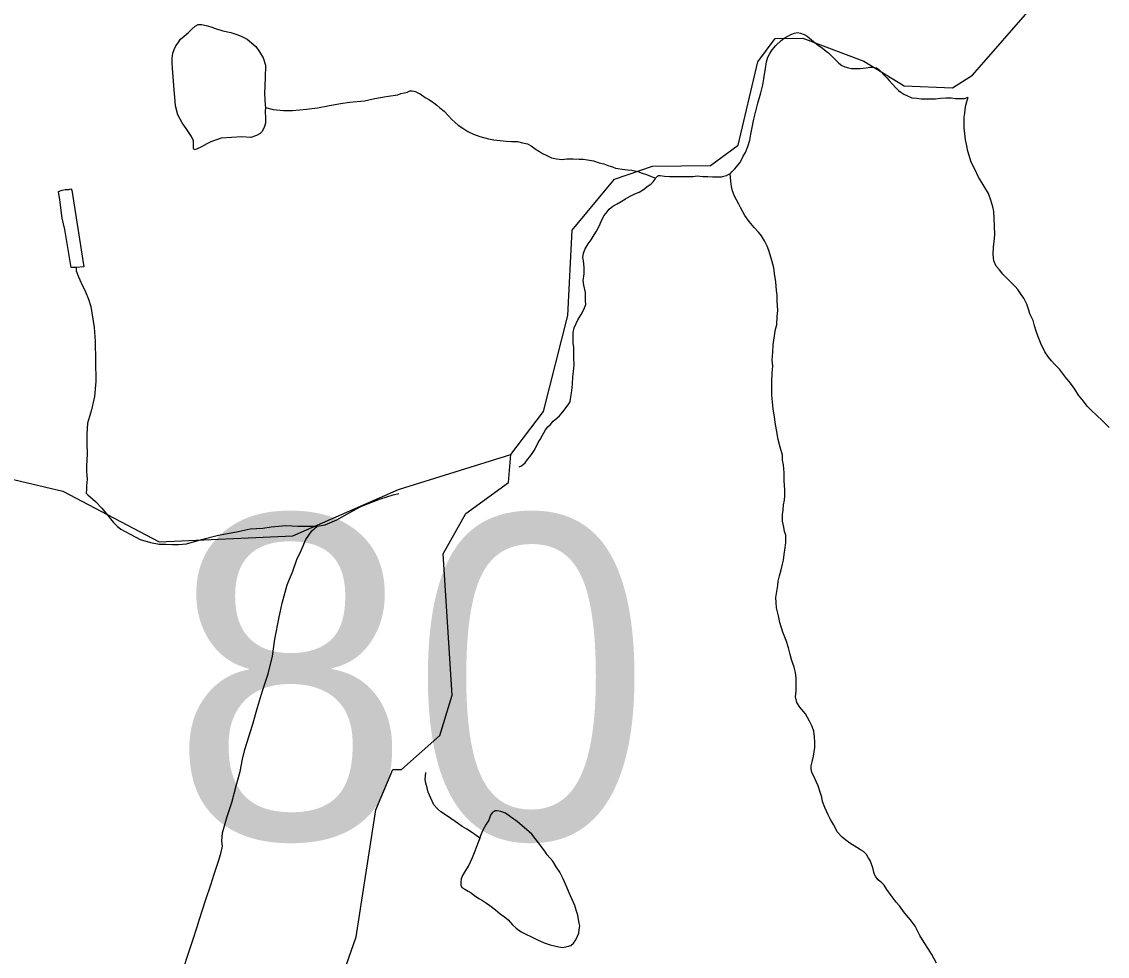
# Model space of a CAD drawing. Extents: x 2126262 to 2293712, y 749403 to 919119.
# Drawn here: x 2220963 to 2224544, y 781801 to 784883 of the extents above; entities that cross this region are included whole.
import ezdxf

# ---------------------------------------------------------------- set-up
doc = ezdxf.new("R2010")
doc.units = 0
for name, color, linetype in [('Exist Hydrographic Creek Single Shore', 7, 'Continuous'), ('Exist Hydrographic Misc Water Feature', 7, 'Continuous'), ('Exist Hydrographic Stream', 7, 'Continuous'), ('Exist Road Secondary Structure Standard Bridge Number Label', 7, 'Continuous')]:
    doc.layers.add(name, color=color, linetype=linetype)

msp = doc.modelspace()

# ---------------------------------------------------------------- linework, layer by layer
at = {"layer": 'Exist Hydrographic Creek Single Shore'}
msp.add_line((2222208.9, 783341.3), (2222577.1, 783455.3), dxfattribs=at)
for points in [[(2222577.1, 783455.3), (2222684, 783597.4), (2222764.2, 783913.9), (2222779.1, 784195.7), (2222919, 784363.5), (2223044.1, 784406.8), (2223235.2, 784409.4), (2223326, 784476.4), (2223391, 784750.6), (2223448, 784828.1), (2223540.1, 784829.5), (2223741, 784753.3), (2223874.1, 784671.8), (2224033, 784665.2), (2224099.1, 784706.5), (2224305.1, 784941.7)], [(2220063, 782660.7), (2220385.1, 782969), (2220535, 783054.5), (2220583, 783338.9), (2220641, 783380.3), (2220899, 783381.6), (2221099.1, 783334.9), (2221417, 783167.6), (2221858, 783188), (2222206.2, 783340.1)]]:
    msp.add_lwpolyline(points, dxfattribs=at)
at = {"layer": 'Exist Hydrographic Misc Water Feature'}
for points in [[(2221767, 784600.2), (2221766.8, 784588), (2221767, 784564.1), (2221767.2, 784548.2), (2221763.3, 784534.2), (2221755.3, 784520), (2221749.4, 784514), (2221737.7, 784508), (2221719.6, 784501.8), (2221689.3, 784503.6), (2221655.5, 784501.4), (2221621.4, 784499.2), (2221587.6, 784486.9), (2221573.8, 784480.9), (2221556, 784470.6), (2221539.6, 784462.5), (2221531.8, 784460.4), (2221529.8, 784466.4), (2221530, 784480.6), (2221529.6, 784490.4), (2221523.8, 784504.6), (2221505.6, 784530.5), (2221493.1, 784550.2), (2221478.7, 784576.3), (2221470.5, 784606), (2221468.9, 784634.2), (2221466.4, 784658.1), (2221460.2, 784730.1), (2221459.8, 784748), (2221459.8, 784761.7), (2221461.7, 784779.7), (2221465.8, 784792.1), (2221471.5, 784803.8), (2221479.7, 784813.9), (2221487.1, 784826.2), (2221499, 784836.1), (2221513.4, 784848.2), (2221524.8, 784858.2), (2221535.1, 784868.4), (2221544.9, 784874.6), (2221556.8, 784874.5), (2221571.2, 784870.7), (2221587, 784866.7), (2221603, 784861), (2221626.7, 784853), (2221653, 784847.4), (2221673.3, 784841.5), (2221687.2, 784835.3), (2221707.3, 784825.8), (2221735.6, 784801.7), (2221747.5, 784784), (2221759.8, 784763.9), (2221767.8, 784740), (2221766, 784698.1), (2221764.5, 784646), (2221766.6, 784608.3), (2221767, 784600.2)], [(2223299.6, 784381.7), (2223305.7, 784387.7), (2223315.4, 784398), (2223325.4, 784409.9), (2223331.6, 784417.9), (2223337.5, 784428), (2223343.2, 784440.1), (2223351.2, 784452.2), (2223358.8, 784472.2), (2223364.8, 784492.4), (2223368.5, 784512.1), (2223372.6, 784534.2), (2223378.5, 784562.1), (2223386.1, 784592.2), (2223391.8, 784614.5), (2223401.3, 784648.7), (2223407.4, 784674.6), (2223411.1, 784694.7), (2223413, 784710.7), (2223416.9, 784728.7), (2223420.3, 784750.5), (2223424.4, 784766.6), (2223430.6, 784778.6), (2223438.2, 784790.8), (2223450.3, 784804.8), (2223468.3, 784821.2), (2223478.2, 784829), (2223492.1, 784837.1), (2223499.7, 784841.2), (2223511.8, 784845.4), (2223521.8, 784847.2), (2223531.9, 784845.7), (2223544, 784841.4), (2223554, 784835.8), (2223568.2, 784823.9), (2223580.1, 784814), (2223589.9, 784806), (2223604.5, 784796.1), (2223616.4, 784786.3), (2223624.2, 784780.2), (2223638.5, 784766.3), (2223648.4, 784756.7), (2223658.6, 784746.6), (2223668.7, 784738.6), (2223678.7, 784734.6), (2223690.8, 784730.8), (2223700.6, 784728.9), (2223710.5, 784729), (2223728.7, 784729.1), (2223748.6, 784731.3), (2223760.9, 784733.2), (2223772.8, 784733.4), (2223782.7, 784731.5), (2223790.7, 784725.5), (2223798.7, 784717.8), (2223806.9, 784708), (2223817.1, 784697.9), (2223825.1, 784689.8), (2223835, 784678.2), (2223847.1, 784664.2), (2223855.3, 784656.1), (2223863, 784650.4), (2223873.1, 784644.4), (2223885.4, 784638.5), (2223899.8, 784632.7), (2223915.5, 784630.7), (2223929.7, 784628.6), (2223943.2, 784629), (2223959.4, 784629), (2223977.3, 784629.1), (2223993.5, 784631.5), (2224011.3, 784631.7), (2224029.1, 784631.8), (2224043.3, 784629.7), (2224057.4, 784630), (2224073, 784630.1), (2224085.3, 784634.3)], [(2222196.2, 784640.5), (2222204.2, 784642.5), (2222214.2, 784646.7), (2222225.9, 784648.9), (2222236.2, 784651), (2222243.5, 784655.2), (2222251.7, 784655.2), (2222262, 784653.2), (2222269.8, 784649.2), (2222278, 784645.1), (2222294, 784633.4), (2222307.9, 784625.6), (2222322.5, 784615.7), (2222332.1, 784607.7), (2222342.4, 784599.7), (2222356.5, 784587.8), (2222370.5, 784572.3), (2222380.7, 784562.3), (2222392.8, 784550.3), (2222402.5, 784542.3), (2222418.7, 784532.6), (2222435.1, 784520.8), (2222453.1, 784512.8), (2222474.8, 784505), (2222502.9, 784497.2), (2222521, 784493.2), (2222541.1, 784491.4), (2222561.2, 784489.6), (2222579, 784487.7), (2222599.1, 784487.9), (2222615.1, 784484.3), (2222631.3, 784480.2), (2222643.2, 784474.4), (2222657.1, 784464.5), (2222671.3, 784454.7), (2222681.3, 784448.7), (2222693.6, 784442.8), (2222711.3, 784434.8), (2222727.3, 784431.2), (2222745.7, 784429.3), (2222761.3, 784431.4), (2222781.8, 784431.5), (2222801.5, 784429.8), (2222815.4, 784429.7), (2222829.6, 784428), (2222849.5, 784424.2), (2222867.5, 784418.2), (2222883.5, 784414.5), (2222899.9, 784408.4), (2222912, 784404.5), (2222921.9, 784400.6), (2222929.7, 784398.7), (2222943.8, 784396.9), (2222961.8, 784395), (2222976, 784393.3), (2222995.7, 784389.1), (2223010, 784383.3), (2223023.8, 784379.6), (2223037.7, 784373.8), (2223053.7, 784367.7)], [(2221767, 784600.2), (2221792.8, 784594.2), (2221826.7, 784590.4), (2221856.8, 784590.7), (2221902.5, 784595.1), (2221939, 784599.3), (2221972.7, 784605.6), (2222014.5, 784613.9), (2222044.4, 784617.9), (2222094.5, 784622.5), (2222122.8, 784628.4), (2222152.3, 784634.5), (2222180, 784638.4), (2222196.2, 784640.5)], [(2222604, 783414.6), (2222611.8, 783418.7), (2222623.7, 783428.6), (2222631.9, 783438.8), (2222639.5, 783448.5), (2222647.5, 783458.7), (2222653.4, 783468.8), (2222661.2, 783483), (2222667.2, 783495.1), (2222673.1, 783505.1), (2222680.9, 783519), (2222685.2, 783526.9), (2222690.8, 783537), (2222698.8, 783547.1), (2222707, 783555.2), (2222716.6, 783565.5), (2222728.5, 783575.5), (2222736.7, 783583.6), (2222742.4, 783589.6), (2222752.5, 783601.5), (2222758, 783609.6), (2222766, 783619.7), (2222772, 783629.8), (2222774, 783639.6), (2222777.5, 783665.8), (2222779.6, 783687.8), (2222781.4, 783711.9), (2222783, 783729.9), (2222785.1, 783751.9), (2222784.5, 783773.9), (2222784.7, 783795.8), (2222784.5, 783809.6), (2222782.2, 783821.7), (2222782.4, 783829.8), (2222782, 783843.7), (2222782.4, 783857.8), (2222785.9, 783873.9), (2222792.1, 783888), (2222797.8, 783899.7), (2222808.1, 783918), (2222817.5, 783934.1), (2222823.6, 783950.2), (2222823.4, 783964), (2222823, 783990), (2222817.3, 784014), (2222814.8, 784029.8), (2222818.5, 784052), (2222818.7, 784073.9), (2222816.1, 784094.1), (2222814.2, 784105.7), (2222816.3, 784120), (2222821.8, 784133.8), (2222831.8, 784150.1), (2222841.9, 784164.1), (2222851.7, 784180), (2222859.7, 784192.2), (2222867.5, 784208.5), (2222875.1, 784224.3), (2222883.3, 784242.6), (2222890.9, 784252.3), (2222900.5, 784264.7), (2222912.8, 784274.6), (2222927, 784282.6), (2222940.7, 784290.7), (2222954.5, 784299.2), (2222970.7, 784307.3), (2222986.2, 784315), (2223000.2, 784321.5), (2223014.1, 784329.5), (2223029.9, 784341.8), (2223038.1, 784347.4), (2223045.7, 784355.5), (2223052.3, 784363.9), (2223053.7, 784367.7)], [(2223053.7, 784367.7), (2223059.9, 784373.7), (2223063.5, 784376), (2223069.5, 784375.9), (2223083.6, 784374.2), (2223099.8, 784372.2), (2223125.5, 784372.4), (2223140, 784372.6), (2223159.5, 784372.5), (2223177.8, 784372.9), (2223191.7, 784374.9), (2223209.8, 784373), (2223226, 784373), (2223241.7, 784371.4), (2223257.9, 784371.4), (2223271.5, 784371.4), (2223287.5, 784375.8), (2223295.9, 784379.9), (2223299.6, 784381.7)], [(2223571.7, 782446.6), (2223575.2, 782460.7), (2223579.1, 782488.8), (2223579.1, 782506.7), (2223578.6, 782524.6), (2223576.6, 782542.8), (2223570.2, 782558.7), (2223562.2, 782576.6), (2223548.3, 782600.6), (2223529.8, 782622.4), (2223519.8, 782638.2), (2223515.5, 782656.3), (2223517.5, 782676.2), (2223517.5, 782694.1), (2223517.5, 782706.3), (2223517.3, 782718), (2223515.3, 782736.2), (2223511, 782753.9), (2223506.7, 782766.3), (2223502.6, 782779.9), (2223498.5, 782796), (2223492.7, 782817.9), (2223484.3, 782841.9), (2223474.1, 782869.8), (2223463.8, 782901.8), (2223459.3, 782923.6), (2223452.9, 782949.7), (2223451.3, 782967.4), (2223451.1, 782983.6), (2223452.9, 782997.5), (2223456.8, 783023.7), (2223458.3, 783037.7), (2223462.6, 783055.7), (2223468.5, 783075.6), (2223472.2, 783093.6), (2223475.9, 783107.6), (2223478, 783125.6), (2223481.7, 783147.8), (2223483.5, 783165.8), (2223483.3, 783177.9), (2223483.3, 783189.7), (2223479.2, 783201.7), (2223477.3, 783215.8), (2223473, 783235.5), (2223473, 783245.6), (2223472.8, 783257.4), (2223474.7, 783271.7), (2223476.5, 783289.7), (2223478.8, 783305.6), (2223480.2, 783319.6), (2223480, 783339.5), (2223477.8, 783369.4), (2223478, 783395.4), (2223475.5, 783421.7), (2223473, 783437.5), (2223473.2, 783453.7), (2223465.2, 783479.7), (2223458.9, 783505.4), (2223452.7, 783537.5), (2223448.2, 783561.3), (2223446.2, 783579.5), (2223441.9, 783605.3), (2223439.8, 783629.1), (2223437.6, 783651.4), (2223437.4, 783665.2), (2223437.4, 783693.2), (2223438.8, 783725), (2223440.8, 783747), (2223438.6, 783767.2), (2223440.4, 783792.9), (2223442.3, 783817), (2223444.1, 783833), (2223449.7, 783869.1), (2223453.8, 783883.4), (2223455.4, 783911.1), (2223457.5, 783931.1), (2223455.2, 783963.1), (2223455.2, 783981), (2223452.7, 783997.2), (2223450.5, 784025.1), (2223446.4, 784053.3), (2223444.1, 784071.1), (2223438, 784095.1), (2223431.8, 784114.7), (2223427.9, 784129.1), (2223421.8, 784143), (2223413.6, 784160.9), (2223403.1, 784176.7), (2223393.3, 784188.7), (2223378.9, 784204.7), (2223363.1, 784224.5), (2223349, 784244.1), (2223334.6, 784270.2), (2223328.5, 784282), (2223320.5, 784295.8), (2223314.5, 784308.1), (2223308.2, 784325.7), (2223304.1, 784339.7), (2223302, 784357.8), (2223299.6, 784381.7)], [(2221142.8, 784072.1), (2221126.6, 784072.1), (2221105.5, 784197.8), (2221097.3, 784235.5), (2221089.1, 784295.6), (2221084.8, 784323.5), (2221097.1, 784327.7), (2221107.1, 784329.8), (2221119, 784329.7), (2221125, 784332), (2221128.9, 784327.8), (2221168.7, 784074.3), (2221142.8, 784072.1)], [(2221142.8, 784072.1), (2221142.8, 784062), (2221151, 784042.1), (2221159.2, 784022.2), (2221173.4, 783992), (2221183.4, 783968.2), (2221191.2, 783944.3), (2221195.5, 783916.5), (2221202.1, 783874.5), (2221206, 783828.5), (2221206.8, 783764.7), (2221207.4, 783696.5), (2221203.3, 783646.7), (2221193.9, 783602.7), (2221180.1, 783558.6), (2221178.5, 783522.3), (2221178.5, 783492.7), (2221178.9, 783456.5), (2221177.3, 783418.6), (2221177.3, 783398.4), (2221179.7, 783374.5), (2221177.3, 783352.5), (2221177.5, 783340.7), (2221175.8, 783328.4)], [(2222215.8, 782416.2), (2222343, 782528.5), (2222383, 782662.2), (2222354, 783128.6), (2222428.1, 783261.6), (2222569.1, 783363.6), (2222577.1, 783455.3)], [(2221175.8, 783328.4), (2221181.8, 783322.6), (2221206.2, 783300.7), (2221227.9, 783278.7), (2221232, 783272.8), (2221266.3, 783231.1), (2221278.4, 783219.2), (2221290.3, 783209.2), (2221322.7, 783191.8), (2221354.4, 783175.7), (2221388.5, 783166), (2221416.8, 783160.1), (2221438.5, 783160.5), (2221460.9, 783158.4), (2221480.8, 783158.6), (2221506.6, 783160.8), (2221556.6, 783175.2), (2221612.6, 783189.4), (2221676.8, 783202.1), (2221716.8, 783210.2), (2221758.4, 783212.4), (2221786.3, 783216.7), (2221834.1, 783221.3), (2221874.2, 783219.3), (2221908.3, 783219.4), (2221938, 783219.8)], [(2221938, 783219.8), (2221964.3, 783224), (2222002.2, 783240.1), (2222045.7, 783264.4), (2222079.7, 783282.8), (2222109.4, 783294.9), (2222147.2, 783309.1), (2222189, 783323.1), (2222207, 783327.3)], [(2222206.2, 783340.1), (2222208.9, 783341.3)], [(2221482.8, 781717.3), (2221527.9, 781853.3), (2221541.7, 781897.5), (2221549.2, 781923.5), (2221559.1, 781953.7), (2221571, 781987.6), (2221586.8, 782035.9), (2221598.2, 782071.9), (2221612, 782114.1), (2221619.8, 782140.1), (2221625.9, 782163.9), (2221623.5, 782180.1), (2221625.1, 782208.2), (2221640.9, 782262.2), (2221656.7, 782308.1), (2221670.4, 782362.4), (2221684, 782410.3), (2221691.8, 782450.5), (2221699.7, 782482.5), (2221725, 782562.7), (2221740.6, 782620.8), (2221758, 782676.6), (2221775.8, 782732.7), (2221791, 782790.9), (2221798.6, 782846.9), (2221812.3, 782919.1), (2221822.2, 782965.1), (2221839.4, 783025.4), (2221857.2, 783071.4), (2221870.8, 783109.4), (2221884.7, 783139.4), (2221900.5, 783175.6), (2221920, 783203.9), (2221938, 783219.8)], [(2223981, 781778.3), (2223964.8, 781806.3), (2223954.1, 781824.1), (2223940.4, 781846.1), (2223926, 781869.7), (2223909.8, 781899.8), (2223895.4, 781921.4), (2223875.4, 781943.5), (2223858.9, 781967.5), (2223847.3, 781979), (2223831.1, 782000.9), (2223816.9, 782020.9), (2223808.5, 782034.8), (2223800.5, 782042.9), (2223788.6, 782052.8), (2223780.4, 782062.5), (2223776.7, 782070.4), (2223774.3, 782078.5), (2223770.2, 782092.5), (2223766.3, 782104.4), (2223761.8, 782116.4), (2223755.8, 782126.3), (2223750.3, 782136.5), (2223740, 782146.1), (2223730, 782152.1), (2223717.7, 782160), (2223695.3, 782173.9), (2223681.6, 782183.7), (2223669.3, 782193.7), (2223653.1, 782211.6), (2223647.5, 782223.4), (2223641, 782235.3), (2223630.9, 782251.4), (2223622.9, 782267.2), (2223612.9, 782291.1), (2223604.3, 782311), (2223602.4, 782325.1), (2223596.3, 782345.1), (2223589.9, 782363.1), (2223583.8, 782377), (2223575.8, 782394.8), (2223569.6, 782406.7), (2223567.8, 782418.8), (2223567.8, 782428.5), (2223571.7, 782446.6)], [(2222067, 781865.1), (2222130.9, 782283.6), (2222187.9, 782416.9), (2222213.2, 782416.2)], [(2222213.2, 782416.2), (2222215.8, 782416.2)], [(2222474.2, 782190), (2222449.8, 782207.8), (2222432, 782219.5), (2222415.6, 782229.2), (2222403.5, 782237.1), (2222367.4, 782262.9), (2222345.5, 782276.8), (2222335.2, 782286.8), (2222322.9, 782300.4), (2222313.1, 782322.6), (2222304.4, 782342.5), (2222301, 782356.5), (2222296.2, 782372.2), (2222294.4, 782384.2), (2222296.4, 782406.3)], [(2222474.2, 782190), (2222468.1, 782173.8), (2222458.2, 782147.7), (2222448.6, 782125.7), (2222438.6, 782101.6), (2222430.6, 782089.5), (2222417.2, 782067.5), (2222413.1, 782055.6), (2222411.5, 782045.3), (2222411.5, 782035.5), (2222415.2, 782027.3), (2222425.2, 782021.7), (2222435.5, 782015.7), (2222445.5, 782009.7), (2222457.4, 781999.8), (2222473.6, 781990.1), (2222483.7, 781984.1), (2222496, 781976.1), (2222507.9, 781968.3), (2222525.9, 781954.2), (2222541.9, 781940.4), (2222555.8, 781930.6), (2222567.9, 781920.6), (2222582.3, 781904.7), (2222594.4, 781893.1), (2222610.6, 781880.9), (2222626.2, 781873.3), (2222644.4, 781865.3), (2222664.5, 781855.3), (2222686.7, 781845.5), (2222706.8, 781838), (2222734.6, 781832.2), (2222748.6, 781830.1), (2222762.7, 781832.4), (2222774.8, 781836.3), (2222783, 781844.4), (2222790.6, 781854.6), (2222796.4, 781866.7), (2222800.7, 781876.6), (2222802.1, 781888.5), (2222804.2, 781900.8), (2222802.1, 781910.4), (2222800.3, 781922.5), (2222797.8, 781936.6), (2222791.7, 781952.6), (2222788, 781968.6), (2222777.5, 781990.4), (2222769.3, 782010.3), (2222761.3, 782028.1), (2222748.8, 782056), (2222738.5, 782078.2), (2222726.6, 782095.9), (2222714.8, 782113.9), (2222696.3, 782135.7), (2222688.5, 782147.5), (2222668, 782175.3), (2222645.4, 782203.1), (2222627.8, 782219.1), (2222613.5, 782231), (2222597.7, 782244.8), (2222575.1, 782260.7), (2222559.3, 782272.5), (2222543.3, 782278.5), (2222531.2, 782280.3), (2222525.3, 782280), (2222521.2, 782278.2), (2222515.4, 782274.2), (2222509.3, 782266.2), (2222503.8, 782250), (2222495.3, 782235.9), (2222483.7, 782214.1), (2222475.9, 782195.8), (2222474.2, 782190)], [(2222222.7, 781153.8), (2222003, 781472.8), (2221994, 781656.7), (2222067, 781865.1)]]:
    msp.add_lwpolyline(points, dxfattribs=at)
at = {"layer": 'Exist Hydrographic Stream'}
msp.add_lwpolyline([(2224549.8, 783544.3), (2224542.2, 783552.4), (2224527.8, 783566.3), (2224509.6, 783584), (2224491.3, 783601.8), (2224477.6, 783615.7), (2224465.3, 783631.7), (2224449.5, 783651.5), (2224437, 783671.3), (2224422.8, 783691.3), (2224406.6, 783711.2), (2224386.3, 783736.9), (2224370.8, 783752.7), (2224360.3, 783764.8), (2224350.5, 783776.4), (2224338.2, 783794.5), (2224332, 783806.4), (2224325.8, 783818.3), (2224321.5, 783830.3), (2224315.8, 783844.1), (2224309.4, 783862.1), (2224303.5, 783880.1), (2224299.2, 783898.2), (2224288.9, 783920), (2224285, 783932), (2224278.5, 783952), (2224268.6, 783971.7), (2224260.4, 783983.9), (2224248.5, 783999.5), (2224240.5, 784009.7), (2224222.3, 784027.5), (2224210.2, 784039.4), (2224199.7, 784051.1), (2224188.1, 784065), (2224177.8, 784077.1), (2224169.8, 784095), (2224167.5, 784115.2), (2224169.2, 784140.9), (2224171, 784156.8), (2224172.9, 784180.9), (2224172.5, 784209), (2224170.4, 784236.9), (2224170.2, 784256.8), (2224166.1, 784272.8), (2224160, 784294.8), (2224151.8, 784316.8), (2224139.9, 784336.8), (2224129.8, 784352.6), (2224119.6, 784370.3), (2224107.3, 784396.5), (2224095.2, 784420.2), (2224084.5, 784456.3), (2224080.6, 784474), (2224076.3, 784494.1), (2224074, 784513.9), (2224072, 784532), (2224071.8, 784568.2), (2224074, 784582.1), (2224075.5, 784594), (2224077.5, 784607.9), (2224085.3, 784634.3)], dxfattribs=at)

# ---------------------------------------------------------------- texts
at = {"layer": 'Exist Road Secondary Structure Standard Bridge Number Label'}
msp.add_text('80', height=1066.27, dxfattribs=at).set_placement((2221454.2, 782188.6))

doc.saveas('drawing.dxf')
